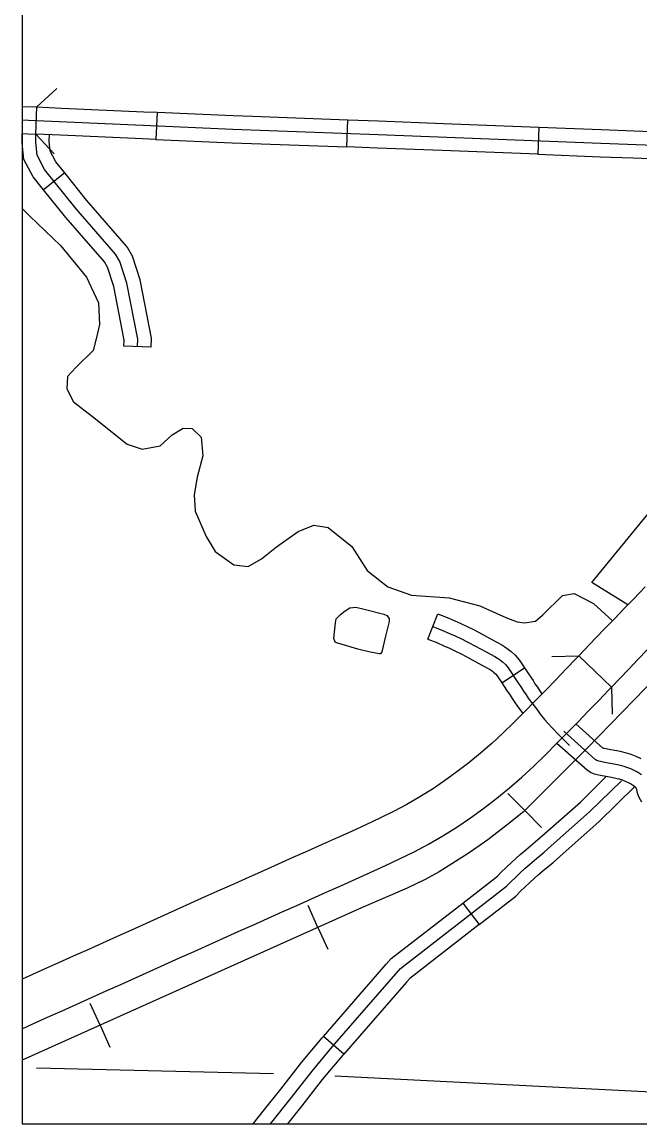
# Model space of a CAD drawing. Extents: x 1196286 to 1268366, y 2040822 to 2082115.
# Drawn here: x 1214333 to 1215614, y 2047966 to 2050251 of the extents above; entities that cross this region are included whole.
import ezdxf

# ---------------------------------------------------------------- set-up
doc = ezdxf.new("R2010")
doc.units = 0
for name, color, linetype in [('60', 7, 'Continuous'), ('61', 7, 'Continuous'), ('62', 7, 'Continuous'), ('Level 1', 7, 'Continuous'), ('Level 69', 7, 'Continuous'), ('Level 71', 7, 'Continuous'), ('Level 76', 7, 'Continuous'), ('Level 8', 7, 'Continuous'), ('Level 81', 7, 'Continuous'), ('Level 83', 7, 'Continuous'), ('Level 84', 7, 'Continuous')]:
    doc.layers.add(name, color=color, linetype=linetype)

msp = doc.modelspace()

# ---------------------------------------------------------------- linework, layer by layer
at = {"layer": '60'}
for points in [[(1214853.9, 2048069.9), (1214362.8, 2048081.7)], [(1215787.7, 2048024.6), (1214980.8, 2048065.5)]]:
    msp.add_lwpolyline(points, dxfattribs=at)
at = {"layer": '61'}
for p, q in [((1215173.9, 2048971.4), (1215194.3, 2049023.8)), ((1215327, 2048881), (1215374, 2048911.9))]:
    msp.add_line(p, q, dxfattribs=at)
for points in [[(1215194.3, 2049023.8), (1215214.1, 2049016.1), (1215230, 2049009), (1215242.2, 2049003.7), (1215254.3, 2048997.9), (1215269.8, 2048990.4), (1215286.5, 2048981.6), (1215306.8, 2048970.2), (1215326.9, 2048959.5), (1215333.5, 2048955.5), (1215341.4, 2048950.1), (1215346.7, 2048945.8), (1215355, 2048938.3), (1215363.1, 2048928.5), (1215374, 2048911.9)], [(1215184.1, 2048997.6), (1215203.2, 2048990.2), (1215218.7, 2048983.3), (1215230.5, 2048978.1), (1215242.1, 2048972.6), (1215257.1, 2048965.3), (1215273, 2048956.8), (1215293.4, 2048945.5), (1215313, 2048935), (1215318.2, 2048931.9), (1215324.7, 2048927.4), (1215328.5, 2048924.4), (1215334.6, 2048918.9), (1215340.4, 2048911.8), (1215360.5, 2048881.2), (1215368.2, 2048870.1), (1215372.2, 2048863.4), (1215377.7, 2048855.8), (1215382.1, 2048849), (1215388.3, 2048840.5), (1215394.2, 2048832.9), (1215400.9, 2048824), (1215407, 2048815.5), (1215415.8, 2048804.9), (1215422.8, 2048796.8), (1215431.5, 2048787.3), (1215444.5, 2048773.5), (1215467.7, 2048750.8)], [(1215173.9, 2048971.4), (1215192.4, 2048964.2), (1215207.3, 2048957.6), (1215218.8, 2048952.5), (1215229.9, 2048947.2), (1215244.3, 2048940.2), (1215259.6, 2048932.1), (1215279.9, 2048920.8), (1215299, 2048910.6), (1215303, 2048908.2), (1215308, 2048904.8), (1215310.3, 2048903), (1215314.1, 2048899.4), (1215317.7, 2048895.1), (1215327, 2048881)], [(1215374, 2048911.9), (1215383.8, 2048897), (1215391.9, 2048885.3), (1215395.7, 2048878.8), (1215400.9, 2048871.7), (1215410.1, 2048857.4)], [(1215327, 2048881), (1215337.2, 2048865.5), (1215344.4, 2048855), (1215348.6, 2048847.9), (1215354.5, 2048839.8), (1215358.9, 2048833), (1215370.6, 2048817.1)]]:
    msp.add_lwpolyline(points, dxfattribs=at)
at = {"layer": '62'}
for points in [[(1214332.8, 2049864.2), (1214349.1, 2049848.1), (1214412.2, 2049787), (1214466.5, 2049721.4), (1214491.6, 2049668.1), (1214493.4, 2049623.3), (1214487.2, 2049596.3), (1214479.9, 2049569.3), (1214444.9, 2049535), (1214426.7, 2049515.9), (1214425.6, 2049489.9), (1214439.3, 2049463.2), (1214479, 2049433), (1214551, 2049375.2), (1214581.6, 2049365.2), (1214619.2, 2049372.3), (1214643.7, 2049394.9), (1214666.7, 2049408.8), (1214685.2, 2049408), (1214704.3, 2049389.8), (1214707.6, 2049351.1), (1214695.8, 2049307.1), (1214689.3, 2049270.1), (1214691.6, 2049236.5), (1214714.6, 2049183.8), (1214733.2, 2049153.3), (1214771.7, 2049125.5), (1214801.3, 2049121.8), (1214829.3, 2049138), (1214860.2, 2049162.7), (1214905, 2049194.3), (1214937.8, 2049207.8), (1214967.4, 2049202.8), (1215016.6, 2049163.5), (1215048, 2049113.7), (1215091.2, 2049079.6), (1215140.2, 2049062.6), (1215218.1, 2049056.7), (1215281.9, 2049040.3), (1215335.3, 2049015.8), (1215359.3, 2049007.1), (1215374.5, 2049004.9), (1215397.3, 2049008.5), (1215411.9, 2049021.5), (1215453.2, 2049061.6), (1215477, 2049066.1), (1215517, 2049045.3), (1215556.6, 2049009.5)], [(1215029, 2048950.6), (1214999.2, 2048959.3), (1214986.6, 2048963.2), (1214981.6, 2048965.2), (1214979.3, 2048972.7), (1214982.4, 2049005), (1214984.2, 2049013.1), (1214992.8, 2049022.1), (1215002.3, 2049030.3), (1215012.5, 2049036.1), (1215024.5, 2049037.6), (1215041.9, 2049033.1)], [(1215041.9, 2049033.1), (1215083, 2049022.8), (1215088.9, 2049020.6), (1215093.7, 2049014.1), (1215094, 2049007.6), (1215086.4, 2048977.5), (1215078.2, 2048944.8), (1215075.8, 2048940.9), (1215072.9, 2048940.8), (1215051.8, 2048944.8), (1215029, 2048950.6)]]:
    msp.add_lwpolyline(points, dxfattribs=at)
at = {"layer": 'Level 1'}
msp.add_lwpolyline([(1215588.2, 2049042.4), (1215513.6, 2049088.8), (1215939.8, 2049608.8), (1215940.7, 2049876.1), (1216245.6, 2049642.6), (1216299.1, 2049601.6), (1216343.9, 2049567.4)], dxfattribs=at)
at = {"layer": 'Level 69'}
for p, q in [((1214421.2, 2049937.6), (1214377.3, 2049902.4)), ((1214600.2, 2049576.4), (1214544, 2049578.8))]:
    msp.add_line(p, q, dxfattribs=at)
for points in [[(1214377.3, 2049902.4), (1214355.6, 2049929.6), (1214336.6, 2049965.9), (1214332.9, 2050000.3), (1214333.3, 2050019.5)], [(1214572.1, 2049577.6), (1214572.7, 2049593), (1214550.3, 2049709.2), (1214535.7, 2049753.8), (1214526.5, 2049769.6), (1214444.9, 2049863.1), (1214379.2, 2049945), (1214364, 2049974.2), (1214361.1, 2050001.5), (1214361.4, 2050018.4)], [(1214421.2, 2049937.6), (1214402.9, 2049960.5), (1214391.4, 2049982.5), (1214389.2, 2050002.8), (1214389.5, 2050017.9)], [(1214551.3, 2049782.9), (1214549.5, 2049786), (1214466.5, 2049881.2), (1214421.2, 2049937.6)], [(1214503.6, 2049753.1), (1214423.3, 2049845.1), (1214377.3, 2049902.4)], [(1214600.2, 2049576.4), (1214601, 2049595.1), (1214577.6, 2049716.3), (1214561.5, 2049765.4), (1214551.3, 2049783)], [(1214544, 2049578.8), (1214544.5, 2049590.9), (1214523, 2049702.2), (1214509.9, 2049742.2), (1214503.6, 2049753.1)], [(1215616.7, 2048689.8), (1215608.7, 2048695.2), (1215602.9, 2048698.4), (1215594.8, 2048702.4), (1215586.3, 2048705.4), (1215581, 2048707), (1215575.9, 2048708.4), (1215566.8, 2048710.7), (1215556, 2048712.8), (1215547.6, 2048714.3), (1215537.3, 2048716.1), (1215531.6, 2048717.5), (1215528.1, 2048718.4), (1215524.4, 2048719.9), (1215520.7, 2048721.9), (1215455.4, 2048780.2)], [(1215585.6, 2048734.9), (1215583, 2048735.6), (1215573, 2048738.1), (1215561.2, 2048740.5), (1215552.4, 2048742), (1215543.2, 2048743.6), (1215538.7, 2048744.7), (1215537, 2048745.2), (1215536.8, 2048745.3), (1215480.6, 2048795.4)], [(1215570.8, 2048680.7), (1215568.8, 2048681.2), (1215560.7, 2048683.2), (1215550.8, 2048685.2), (1215542.8, 2048686.6), (1215531.4, 2048688.5), (1215524.6, 2048690.3), (1215519.3, 2048691.7), (1215512.5, 2048694.4), (1215504.5, 2048698.7), (1215441.2, 2048755.2)], [(1215615.8, 2048723.4), (1215605.8, 2048728.3), (1215595.1, 2048732.2), (1215588.7, 2048734.1), (1215585.6, 2048734.9)], [(1215617.4, 2048633.4), (1215612.2, 2048643.1), (1215608.7, 2048652.3), (1215606.9, 2048659.9), (1215606.6, 2048660.7), (1215606, 2048661.9), (1215605.7, 2048662.3), (1215599.8, 2048667.3), (1215594.1, 2048671.2), (1215590, 2048673.4), (1215583.8, 2048676.4), (1215577.4, 2048678.7), (1215573.2, 2048680), (1215570.8, 2048680.7)]]:
    msp.add_lwpolyline(points, dxfattribs=at)
at = {"layer": 'Level 71'}
for p, q in [((1214361.4, 2050018.4), (1214363.8, 2050074.6)), ((1214414.9, 2050072.3), (1214414.9, 2050072.3)), ((1214612.6, 2050063.4), (1214610.2, 2050007.2)), ((1215006.1, 2049991.6), (1215008.2, 2050047.8)), ((1215403.9, 2050032.6), (1215401.7, 2049976.4)), ((1215246.1, 2048424.2), (1215280.6, 2048379.7)), ((1214999.9, 2048111), (1214957.4, 2048147.9)), ((1214957.4, 2048147.9), (1214957.4, 2048147.9))]:
    msp.add_line(p, q, dxfattribs=at)
for points in [[(1214332.8, 2050075.6), (1214363.8, 2050074.6)], [(1214363.8, 2050074.6), (1214414.9, 2050072.3)], [(1214414.9, 2050072.3), (1214585, 2050064.6), (1214612.6, 2050063.4)], [(1214612.6, 2050063.4), (1214770.6, 2050056.6), (1214810.3, 2050055.1)], [(1214810.3, 2050055.1), (1215008.2, 2050047.8)], [(1214332.8, 2050047.6), (1214346, 2050047.3), (1214583.8, 2050036.5), (1214769.5, 2050028.5), (1215070.8, 2050017.4), (1215532.1, 2049999.4), (1215973.1, 2049983)], [(1215008.2, 2050047.8), (1215071.8, 2050045.5), (1215206.1, 2050040.3)], [(1215206.1, 2050040.3), (1215403.9, 2050032.6)], [(1215403.9, 2050032.6), (1215533.2, 2050027.5), (1215601.7, 2050025)], [(1214332.8, 2050019.5), (1214344.9, 2050019.1), (1214361.4, 2050018.4)], [(1214412.4, 2050016.1), (1214361.4, 2050018.4)], [(1214610.2, 2050007.2), (1214582.6, 2050008.4), (1214412.4, 2050016.1)], [(1215601.7, 2050025), (1215799.6, 2050017.6)], [(1214610.2, 2050007.2), (1214768.4, 2050000.4), (1214808.2, 2049998.9)], [(1214808.2, 2049998.9), (1215006.1, 2049991.6)], [(1215203.9, 2049984.1), (1215069.7, 2049989.3), (1215006.1, 2049991.6)], [(1215401.7, 2049976.4), (1215203.9, 2049984.1)], [(1215401.7, 2049976.4), (1215531.1, 2049971.3), (1215599.6, 2049968.8)], [(1215599.6, 2049968.8), (1215797.5, 2049961.4)], [(1215396.4, 2048550.9), (1215417, 2048569.3), (1215490, 2048633.6), (1215543.8, 2048686.5)], [(1215117, 2048288.6), (1215337.2, 2048459.1), (1215345.9, 2048468.3), (1215355.3, 2048477.5), (1215366.1, 2048487.4), (1215375.9, 2048496.4), (1215383.6, 2048503.4), (1215395, 2048513), (1215414.8, 2048529.7), (1215435.6, 2048548.3), (1215509.2, 2048613), (1215575, 2048677.8)], [(1215432.7, 2048507.9), (1215433.3, 2048508.4), (1215454.3, 2048527.2), (1215528.4, 2048592.4), (1215603.5, 2048666.3)], [(1215246.1, 2048424.2), (1215318.3, 2048480.1), (1215325.9, 2048488.1), (1215335.9, 2048497.9), (1215347.1, 2048508.2), (1215356.9, 2048517.1), (1215365, 2048524.6), (1215376.9, 2048534.5), (1215396.5, 2048551)], [(1215280.6, 2048379.7), (1215356.1, 2048438.2), (1215366, 2048448.6), (1215374.6, 2048457.1), (1215385.1, 2048466.7), (1215394.9, 2048475.7), (1215402.1, 2048482.3), (1215413, 2048491.4), (1215432.7, 2048507.9)], [(1215087.3, 2048297.3), (1215097.6, 2048309.2), (1215246.1, 2048424.2)], [(1215280.6, 2048379.7), (1215136.4, 2048268.1), (1215129.8, 2048260.4)], [(1214957.4, 2048147.9), (1215087.3, 2048297.3)], [(1214847.7, 2047966.3), (1214891.4, 2048021.3), (1214933.9, 2048075.8), (1214976.2, 2048126.7), (1215117, 2048288.6)], [(1215129.8, 2048260.4), (1214999.9, 2048111)], [(1214832.7, 2047992.6), (1214869.3, 2048038.7), (1214912, 2048093.4), (1214954.8, 2048144.9), (1214957.4, 2048147.9)], [(1214883.6, 2047966.3), (1214913.5, 2048003.9), (1214955.8, 2048058.2), (1214997.6, 2048108.5), (1214999.9, 2048111)], [(1214811.8, 2047966.3), (1214832.7, 2047992.6)]]:
    msp.add_lwpolyline(points, dxfattribs=at)
at = {"layer": 'Level 76'}
for points in [[(1215430.6, 2048935.6), (1215486.8, 2048936.8)], [(1215554.5, 2048871.9), (1215555.7, 2048815.6)]]:
    msp.add_lwpolyline(points, dxfattribs=at)
at = {"layer": 'Level 8'}
msp.add_lwpolyline([(1241590.6, 2065596.8), (1214332.8, 2065596.8), (1214332.8, 2047966.3), (1241590.6, 2047966.3)], close=True, dxfattribs=at)
at = {"layer": 'Level 81'}
for p, q in [((1215374.6, 2048616.2), (1215339.7, 2048651.3)), ((1215374.6, 2048616.2), (1215409.6, 2048581.1)), ((1214946.2, 2048373.7), (1214925.9, 2048418.9)), ((1214946.2, 2048373.7), (1214966.4, 2048328.6)), ((1214494.6, 2048170.9), (1214474.3, 2048216.1)), ((1214494.6, 2048170.9), (1214514.9, 2048125.8))]:
    msp.add_line(p, q, dxfattribs=at)
msp.add_lwpolyline([(1215721.8, 2048969), (1215504.2, 2048745.3), (1215372.1, 2048613.6), (1215338.5, 2048586.6), (1215298, 2048555), (1215259.8, 2048528.2), (1215223.3, 2048505.2), (1215197.3, 2048488.7), (1215168.2, 2048473.3), (1215131.2, 2048455.3), (1215036.3, 2048414.2), (1214332.8, 2048098.3)], dxfattribs=at)
msp.add_lwpolyline([(1215721.8, 2048969), (1215504.2, 2048745.3), (1215372.1, 2048613.6), (1215338.5, 2048586.6), (1215298, 2048555), (1215259.8, 2048528.2), (1215223.3, 2048505.2), (1215197.3, 2048488.7), (1215168.2, 2048473.3), (1215131.2, 2048455.3), (1215036.3, 2048414.2), (1214332.8, 2048098.3)], dxfattribs=at)
at = {"layer": 'Level 83'}
for points in [[(1214363.8, 2050074.6), (1214405.2, 2050112.6)], [(1214399.4, 2049977), (1214361.4, 2050018.4)]]:
    msp.add_lwpolyline(points, dxfattribs=at)
at = {"layer": 'Level 84'}
msp.add_line((1214332.8, 2048266.5), (1214332.8, 2048163.6), dxfattribs=at)
for points in [[(1215486.8, 2048936.7), (1215521.7, 2048973.2), (1215541.6, 2048994), (1215561.2, 2049014.4), (1215580.6, 2049034.5), (1215599.8, 2049054.2), (1215624.3, 2049079.4)], [(1215554.5, 2048871.9), (1215589.5, 2048908.4), (1215609.2, 2048929.1), (1215628.7, 2048949.3), (1215691.5, 2049014)], [(1215554.5, 2048871.9), (1215486.8, 2048936.7), (1215481.3, 2048931), (1215460.6, 2048909.5), (1215439.7, 2048887.8), (1215418.2, 2048865.7), (1215396.2, 2048843.3), (1215374, 2048820.5), (1215351.6, 2048797.9), (1215329.2, 2048776.2), (1215306.2, 2048755.1), (1215282.7, 2048734.7), (1215258.5, 2048715), (1215233.7, 2048695.9), (1215208.6, 2048677.5), (1215183.2, 2048660.3), (1215157.1, 2048644.1), (1215130.3, 2048628.7), (1215102.6, 2048614), (1215074.3, 2048600), (1215045.2, 2048586.2), (1215015.7, 2048572.7), (1214985.6, 2048559.3), (1214955.2, 2048545.7), (1214924.8, 2048532.1), (1214894.4, 2048518.6), (1214864, 2048504.9), (1214833.6, 2048491.3), (1214803.3, 2048477.7), (1214773, 2048464.2), (1214742.5, 2048450.6), (1214712, 2048436.9), (1214681.4, 2048423.3), (1214650.9, 2048409.6), (1214620.5, 2048395.8), (1214590.2, 2048382.1), (1214559.9, 2048368.3), (1214529.8, 2048354.7), (1214499.5, 2048341.2), (1214469, 2048327.5), (1214438.5, 2048313.8), (1214408.1, 2048300.3), (1214377.5, 2048286.6), (1214346.9, 2048272.9), (1214332.8, 2048266.5)], [(1214332.8, 2048163.6), (1214355, 2048173.6), (1214385.4, 2048187.4), (1214415.8, 2048201), (1214446.3, 2048214.7), (1214476.9, 2048228.3), (1214507.4, 2048242), (1214537.8, 2048255.6), (1214568.2, 2048269.2), (1214598.5, 2048282.9), (1214628.9, 2048296.7), (1214659.2, 2048310.4), (1214689.5, 2048324.1), (1214719.8, 2048337.7), (1214750.3, 2048351.4), (1214780.7, 2048365), (1214811.2, 2048378.5), (1214841.6, 2048392.1), (1214872, 2048405.8), (1214902.3, 2048419.4), (1214932.7, 2048433), (1214963.1, 2048446.5), (1214993.5, 2048460.2), (1215023.8, 2048473.7), (1215054.3, 2048487.3), (1215084.8, 2048501.2), (1215115.2, 2048515.6), (1215145.5, 2048530.6), (1215175.5, 2048546.6), (1215205.2, 2048563.6), (1215234.3, 2048581.7), (1215262.6, 2048600.9), (1215290, 2048620.9), (1215316.7, 2048641.5), (1215343, 2048662.9), (1215368.6, 2048685.1), (1215393.6, 2048708), (1215417.6, 2048731.3), (1215440.7, 2048754.7), (1215463.2, 2048777.7), (1215485.3, 2048800.2), (1215507, 2048822.5), (1215528.1, 2048844.4), (1215549, 2048866.1), (1215554.5, 2048871.9)]]:
    msp.add_lwpolyline(points, dxfattribs=at)

doc.saveas('drawing.dxf')
